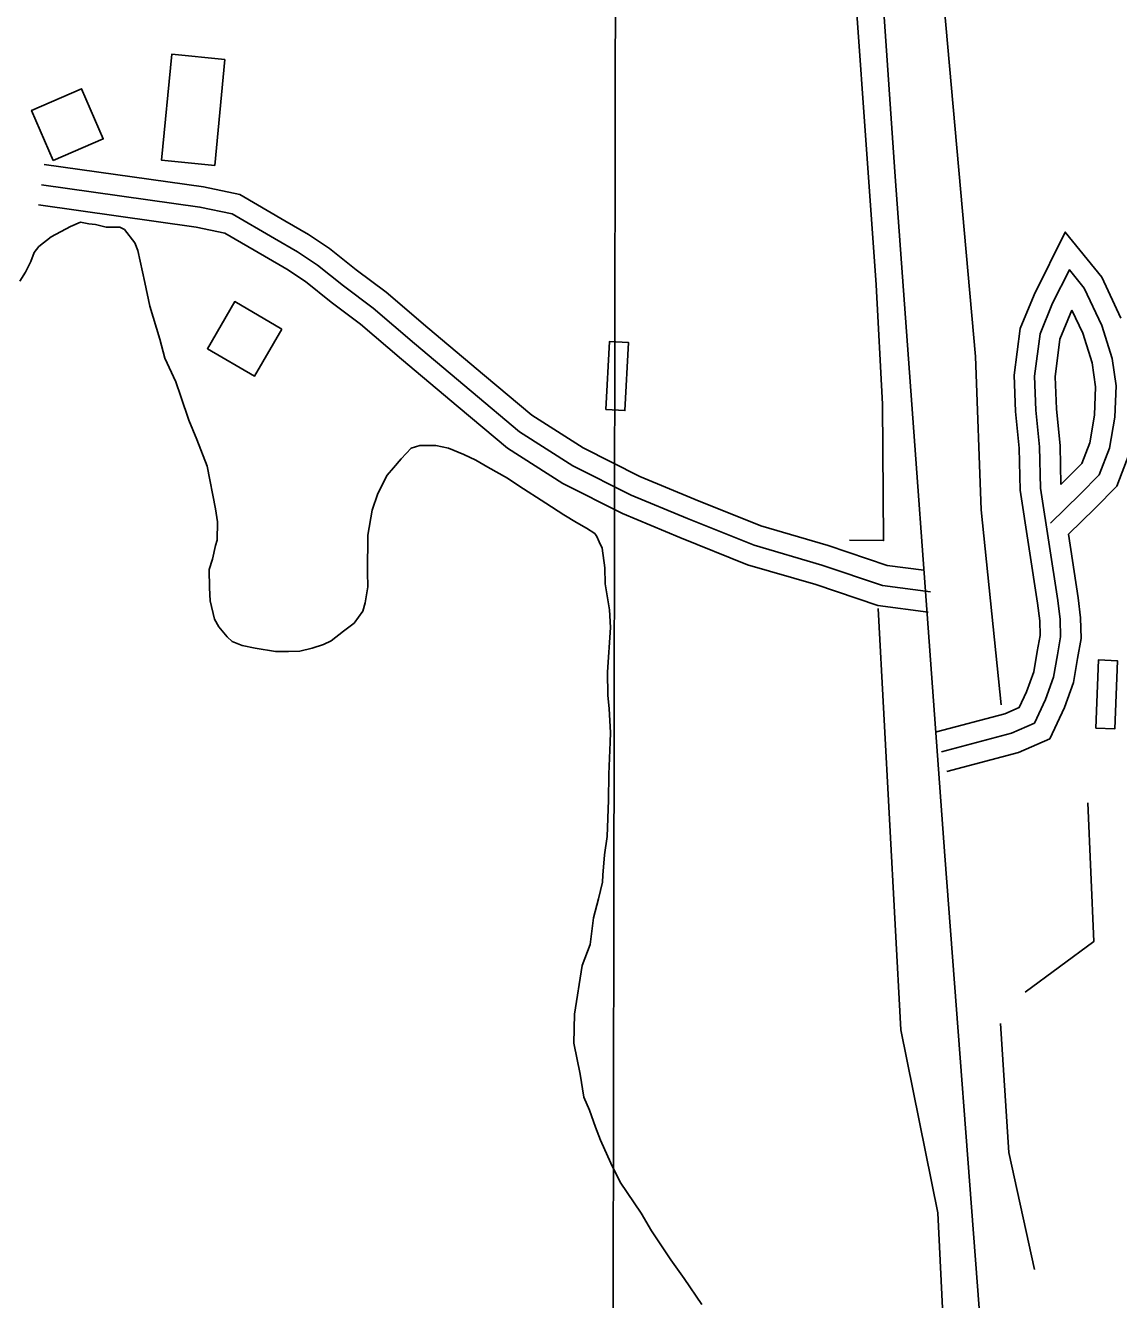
# Model space of a CAD drawing. Extents: x 3192986 to 3230865, y 867483 to 892886.
# Drawn here: x 3217695 to 3218496, y 888507 to 889442 of the extents above; entities that cross this region are included whole.
import ezdxf

# ---------------------------------------------------------------- set-up
doc = ezdxf.new("R2010")
doc.units = 0
for name, color, linetype in [('V-BLDG-OTLN', 7, 'Continuous'), ('V-GRID-MAJR', 7, 'Continuous'), ('V-ROAD-CNTR', 7, 'Continuous'), ('V-SITE-VEGE', 7, 'Continuous'), ('V-TOPO-SHOR', 7, 'Continuous')]:
    doc.layers.add(name, color=color, linetype=linetype)

msp = doc.modelspace()

# ---------------------------------------------------------------- linework, layer by layer
at = {"layer": 'V-BLDG-OTLN'}
for points in [[(3217840.943281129, 889417.0131383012), (3217833.471296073, 889339.3092937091), (3217794.471374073, 889343.0592862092), (3217801.943359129, 889420.7631308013)], [(3217714.947533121, 889342.8812865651), (3217751.671459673, 889358.737254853), (3217735.8154913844, 889395.4601814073), (3217699.092564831, 889379.604213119)], [(3217882.714197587, 889219.2795337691), (3217848.138266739, 889239.393493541), (3217828.0253069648, 889204.8185626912), (3217862.600237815, 889184.7046029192)], [(3218120.298722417, 889160.1706519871), (3218122.9707170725, 889210.099552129), (3218136.950689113, 889209.350553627), (3218134.278694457, 889159.4226534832)], [(3218479.7780034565, 888926.5611192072), (3218481.602999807, 888976.5270192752), (3218495.5939718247, 888976.0160202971), (3218493.767975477, 888926.0491202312)]]:
    msp.add_lwpolyline(points, close=True, dxfattribs=at)
at = {"layer": 'V-GRID-MAJR'}
msp.add_spline([(3218098.305, 872881.337), (3218108.882, 878940.914), (3218119.463, 885003.5750000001), (3218130.045, 891066.2810000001), (3218130.0500000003, 891069.3200000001)], degree=3, dxfattribs=at)
at = {"layer": 'V-ROAD-CNTR'}
for points in [[(3218295.7603714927, 889863.551245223), (3218332.4422981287, 889331.015310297), (3218368.908225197, 888833.0073063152), (3218395.666171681, 888481.7850087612)], [(3218353.581255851, 889042.3228876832), (3218326.7093095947, 889045.789880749), (3218283.287396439, 889060.4308514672), (3218234.0644948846, 889074.8308226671), (3218185.8105913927, 889094.131784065), (3218145.140672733, 889111.1197500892), (3218103.617755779, 889132.0837081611), (3218065.9158311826, 889156.083660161), (3218031.214900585, 889185.1686019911), (3217989.745983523, 889220.1485320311), (3217959.062044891, 889246.2914797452), (3217937.080088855, 889262.6954469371), (3217917.654127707, 889278.299415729), (3217902.147158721, 889288.5503952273), (3217884.917193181, 889298.656375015), (3217851.775259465, 889317.8623366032), (3217825.104312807, 889323.5103253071), (3217708.341546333, 889339.947292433)], [(3218358.5402459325, 889026.5579192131), (3218323.320316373, 889031.1029101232), (3218278.783405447, 889046.1198800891), (3218229.162504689, 889060.635851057), (3218180.134602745, 889080.2468118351), (3218138.861685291, 889097.4867773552), (3218096.191770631, 889119.0297342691), (3218057.0328489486, 889143.9566844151), (3218021.560919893, 889173.6876249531), (3217980.046002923, 889208.7065549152), (3217949.7030636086, 889234.5595032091), (3217927.895107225, 889250.8334706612), (3217908.802145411, 889266.1694399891), (3217894.211174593, 889275.8154206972), (3217877.362208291, 889285.697400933), (3217846.325270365, 889303.6833649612), (3217822.5023180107, 889308.728354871), (3217706.2505505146, 889325.0933221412)], [(3218356.620249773, 889011.680948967), (3218319.9313231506, 889016.4159394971), (3218274.279414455, 889031.8089087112), (3218224.260514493, 889046.440879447), (3218174.4586140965, 889066.3618396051), (3218132.582697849, 889083.853804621), (3218088.765785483, 889105.9757603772), (3218048.1498667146, 889131.8297086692), (3218011.906939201, 889162.2066479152), (3217970.346022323, 889197.2645777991), (3217940.344082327, 889222.8275266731), (3217918.710125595, 889238.971494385), (3217899.950163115, 889254.0394642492), (3217886.275190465, 889263.080446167), (3217869.8072234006, 889272.7384268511), (3217840.875281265, 889289.5043933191), (3217819.9003232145, 889293.9463844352), (3217704.159554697, 889310.2393518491)], [(3218362.747237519, 888923.7561248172), (3218412.9561371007, 888937.110098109), (3218423.509115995, 888941.7640888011), (3218428.951105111, 888953.2750657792), (3218434.1590946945, 888967.7330368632), (3218436.800089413, 888982.8480066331), (3218438.8600852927, 888994.609983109), (3218438.595085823, 889005.2129619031), (3218437.026088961, 889018.0959361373), (3218424.2421145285, 889101.1447700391), (3218423.478116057, 889131.8287086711), (3218420.837121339, 889158.739654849), (3218419.745123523, 889185.426601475), (3218424.171114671, 889219.6145330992), (3218434.3730942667, 889244.3834835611), (3218457.299048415, 889290.414391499), (3218484.057994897, 889257.177457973), (3218498.143966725, 889227.276517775)], [(3218366.602229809, 888909.2601538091), (3218417.940127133, 888922.9141265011), (3218434.6800936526, 888930.296111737), (3218442.819077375, 888947.514077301), (3218448.712065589, 888963.8710445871), (3218451.5760598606, 888980.2630118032), (3218453.8930552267, 888993.492985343), (3218453.572055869, 889006.3099597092), (3218451.887059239, 889020.1439320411), (3218439.213084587, 889102.4777673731), (3218438.460086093, 889132.748706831), (3218435.8070913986, 889159.7796527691), (3218434.785093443, 889184.765602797), (3218438.793085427, 889215.7285408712), (3218448.0390669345, 889238.1754959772), (3218460.292042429, 889262.777446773), (3218471.2510205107, 889249.1654739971), (3218484.149994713, 889221.7855287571), (3218491.798979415, 889197.703576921), (3218494.5769738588, 889177.5666171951), (3218493.7109755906, 889154.5596632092), (3218489.749983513, 889131.8427086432), (3218482.213998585, 889112.312747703), (3218468.310026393, 889098.2587758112), (3218446.426070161, 889076.9098185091)], [(3218454.148054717, 889105.271761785), (3218453.4420561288, 889133.6687049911), (3218450.7770614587, 889160.8196506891), (3218449.8250633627, 889184.1046041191), (3218453.415056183, 889211.8425486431), (3218462.203038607, 889233.1765059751)], [(3218462.203038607, 889233.1765059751), (3218470.156022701, 889216.2945397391), (3218477.115008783, 889194.384583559), (3218479.538003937, 889176.8176186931), (3218478.7600054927, 889156.137660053), (3218475.226012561, 889135.8697005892), (3218469.3470243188, 889120.6357310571), (3218454.148054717, 889105.271761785)], [(3218504.273954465, 889127.815716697), (3218495.080972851, 889103.989764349), (3218478.880005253, 889087.6147970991), (3218459.576043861, 889068.7818347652)], [(3218370.457222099, 888894.764182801), (3218422.9241171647, 888908.7181548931), (3218445.851071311, 888918.8281346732), (3218456.687049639, 888941.753088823), (3218463.265036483, 888960.0090523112), (3218466.352030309, 888977.6780169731), (3218468.926025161, 888992.3759875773), (3218468.5490259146, 889007.406957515), (3218466.7480295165, 889022.1919279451), (3218459.576043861, 889068.7818347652)]]:
    msp.add_lwpolyline(points, dxfattribs=at)
at = {"layer": 'V-SITE-VEGE'}
for p, q in [((3217713.4540000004, 889286.9279999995), (3217727.5340000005, 889294.5029999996)), ((3217727.5340000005, 889294.5029999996), (3217734.8430000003, 889297.7309999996)), ((3217734.8430000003, 889297.7309999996), (3217740.963, 889296.5079999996)), ((3217740.963, 889296.5079999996), (3217745.9720000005, 889295.8649999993)), ((3217745.9720000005, 889295.8649999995), (3217753.7570000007, 889294.0629999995)), ((3217753.7570000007, 889294.0629999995), (3217763.7980000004, 889293.8929999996)), ((3217763.7980000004, 889293.8929999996), (3217767.1180000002, 889292.1619999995)), ((3217767.1180000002, 889292.1619999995), (3217774.7670000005, 889282.5469999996)), ((3217704.4060000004, 889279.8229999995), (3217713.4540000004, 889286.9279999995)), ((3217774.7670000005, 889282.5469999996), (3217776.9050000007, 889276.9289999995)), ((3217698.6410000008, 889268.7599999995), (3217700.984, 889275.4179999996)), ((3217700.984, 889275.4179999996), (3217704.4060000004, 889279.8229999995)), ((3217776.9050000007, 889276.9289999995), (3217782.0930000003, 889253.4039999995)), ((3217694.6020000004, 889261.0139999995), (3217698.6410000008, 889268.7599999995)), ((3217690.5840000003, 889254.3869999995), (3217694.602, 889261.0139999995)), ((3217782.0930000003, 889253.4039999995), (3217785.7050000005, 889236.0429999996)), ((3217785.7050000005, 889236.0429999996), (3217793.1110000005, 889211.9219999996)), ((3217793.1110000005, 889211.9219999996), (3217796.7810000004, 889197.9089999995)), ((3217796.7810000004, 889197.9089999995), (3217804.858, 889180.4729999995)), ((3217804.858, 889180.4729999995), (3217808.5860000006, 889169.8069999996)), ((3217808.586, 889169.8069999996), (3217814.433, 889152.4089999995)), ((3217814.433, 889152.4089999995), (3217820.3330000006, 889138.3579999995)), ((3217820.3330000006, 889138.3579999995), (3217827.816, 889118.7009999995)), ((3217970.2120000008, 889124.1159999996), (3217977.5970000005, 889131.8059999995)), ((3217977.5970000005, 889131.8059999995), (3217983.77, 889133.9339999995)), ((3217983.77, 889133.9339999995), (3217995.4860000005, 889133.7349999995)), ((3217995.4860000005, 889133.7349999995), (3218004.9440000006, 889131.9019999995)), ((3218004.9440000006, 889131.9019999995), (3218016.026, 889127.2509999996)), ((3217964.5200000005, 889117.5149999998), (3217970.2120000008, 889124.1159999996)), ((3218016.026, 889127.2509999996), (3218024.8850000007, 889123.1959999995)), ((3218024.8850000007, 889123.1959999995), (3218033.7280000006, 889118.0249999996)), ((3217827.816, 889118.7009999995), (3217833.9850000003, 889087.3439999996)), ((3217953.0430000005, 889098.7349999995), (3217959.964, 889112.0099999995)), ((3217959.964, 889112.0099999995), (3217964.5200000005, 889117.5149999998)), ((3218033.7280000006, 889118.0249999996), (3218048.1010000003, 889109.9679999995)), ((3218048.1010000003, 889109.9679999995), (3218056.375, 889104.2499999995)), ((3218056.375, 889104.2499999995), (3218076.2530000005, 889091.6409999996)), ((3217948.931, 889086.5269999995), (3217953.0430000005, 889098.7349999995)), ((3217833.9850000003, 889087.3439999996), (3217835.4980000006, 889077.8309999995)), ((3217945.83, 889068.1619999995), (3217948.931, 889086.5269999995)), ((3218076.2530000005, 889091.6409999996), (3218089.504, 889083.0429999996)), ((3217835.4980000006, 889077.8309999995), (3217835.2730000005, 889064.4409999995)), ((3218089.504, 889083.0429999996), (3218098.894, 889077.3049999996)), ((3218098.894, 889077.3049999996), (3218106.0800000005, 889073.2779999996)), ((3217945.372, 889040.8239999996), (3217945.83, 889068.1619999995)), ((3218106.0800000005, 889073.2779999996), (3218112.151, 889069.2679999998)), ((3218112.151, 889069.2679999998), (3218113.7890000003, 889067.0089999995)), ((3218113.789, 889067.0089999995), (3218115.395, 889063.0749999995)), ((3217834.091, 889060.5559999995), (3217831.6910000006, 889050.5519999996)), ((3217835.273, 889064.4409999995), (3217834.091, 889060.5559999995)), ((3218115.395, 889063.0749999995), (3218117.5510000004, 889058.5759999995)), ((3218117.5510000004, 889058.5759999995), (3218119.5400000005, 889044.0329999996)), ((3217831.691, 889050.5519999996), (3217829.326, 889042.7789999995)), ((3217829.3260000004, 889042.7789999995), (3217829.6600000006, 889029.3789999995)), ((3217945.751, 889030.2169999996), (3217945.372, 889040.8239999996)), ((3218119.54, 889044.0329999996), (3218119.9, 889032.3079999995)), ((3217829.66, 889029.3789999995), (3217830.059, 889019.8869999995)), ((3217943.881, 889018.5269999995), (3217945.751, 889030.2169999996)), ((3218119.9, 889032.3079999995), (3218122.9270000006, 889013.2819999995)), ((3217830.059, 889019.8869999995), (3217833.18, 889006.4399999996)), ((3217942.103, 889012.4199999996), (3217943.881, 889018.5269999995)), ((3217935.818, 889003.5949999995), (3217942.103, 889012.4199999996)), ((3218122.9270000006, 889013.2819999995), (3218123.8280000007, 889000.4309999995)), ((3217833.18, 889006.4399999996), (3217836.4340000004, 889000.8079999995)), ((3217836.434, 889000.8079999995), (3217842.4490000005, 888993.4489999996)), ((3217927.9020000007, 888997.5899999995), (3217935.818, 889003.5949999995)), ((3218123.8280000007, 889000.4309999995), (3218121.6000000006, 888967.5419999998)), ((3217842.4490000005, 888993.4489999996), (3217846.298, 888990.0349999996)), ((3217913.2260000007, 888987.7929999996), (3217918.8520000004, 888990.4899999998)), ((3217918.8520000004, 888990.4899999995), (3217927.9020000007, 888997.5899999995)), ((3217846.298, 888990.0349999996), (3217853.504, 888987.1229999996)), ((3217853.504, 888987.1229999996), (3217862.96, 888985.2899999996)), ((3217862.96, 888985.2899999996), (3217877.9860000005, 888982.8059999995)), ((3217877.9860000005, 888982.8059999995), (3217887.4710000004, 888982.6439999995)), ((3217887.4710000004, 888982.6439999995), (3217895.8490000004, 888983.0639999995)), ((3217895.8490000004, 888983.0639999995), (3217904.8110000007, 888985.1449999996)), ((3217904.8110000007, 888985.1449999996), (3217913.2260000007, 888987.7929999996)), ((3218121.6, 888967.5419999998), (3218121.8760000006, 888950.7959999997)), ((3218121.8760000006, 888950.7959999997), (3218122.8230000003, 888940.7359999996)), ((3218122.8230000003, 888940.7359999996), (3218123.6480000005, 888923.4199999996)), ((3218123.525, 888916.1699999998), (3218122.573, 888892.7469999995)), ((3218123.648, 888923.4199999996), (3218123.525, 888916.1699999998)), ((3218122.573, 888892.7469999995), (3218122.253, 888873.7779999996)), ((3218122.2530000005, 888873.7779999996), (3218121.2460000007, 888847.0089999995)), ((3218121.2460000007, 888847.0089999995), (3218119.345, 888833.6479999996)), ((3218119.345, 888833.6479999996), (3218117.977, 888818.6029999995)), ((3218117.8910000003, 888813.5819999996), (3218114.897, 888801.3549999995)), ((3218117.977, 888818.6029999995), (3218117.8910000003, 888813.5819999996)), ((3218114.897, 888801.3549999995), (3218111.315, 888787.4629999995)), ((3218111.3150000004, 888787.4629999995), (3218108.7550000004, 888767.9749999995)), ((3218108.7550000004, 888767.9749999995), (3218102.9120000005, 888752.4469999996)), ((3218102.9120000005, 888752.4469999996), (3218097.29, 888716.8259999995)), ((3218097.29, 888716.8259999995), (3218096.934, 888695.6249999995)), ((3218096.934, 888695.6249999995), (3218101.568, 888672.6689999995)), ((3218101.568, 888672.6689999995), (3218104.075, 888655.8839999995)), ((3218104.075, 888655.8839999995), (3218108.38, 888646.3239999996)), ((3218108.38, 888646.3239999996), (3218112.6380000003, 888633.9739999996)), ((3218112.6380000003, 888633.9739999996), (3218116.382, 888624.4239999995)), ((3218116.382, 888624.4239999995), (3218123.91, 888607.5569999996)), ((3218123.9100000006, 888607.5569999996), (3218130.929, 888593.4849999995)), ((3218130.929, 888593.4849999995), (3218146.176, 888570.9079999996)), ((3218146.176, 888570.9079999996), (3218153.77, 888557.9439999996)), ((3218153.7700000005, 888557.9439999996), (3218167.9180000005, 888536.5019999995)), ((3218167.9180000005, 888536.5019999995), (3218177.734, 888522.9419999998)), ((3218177.734, 888522.9419999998), (3218190.8060000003, 888503.7479999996))]:
    msp.add_line(p, q, dxfattribs=at)
at = {"layer": 'V-TOPO-SHOR'}
for p, q in [((3218410.2851510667, 888943.7311541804), (3218395.61961847, 889086.6451337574)), ((3218369.784375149, 888451.5678787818), (3218363.814531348, 888571.1966674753))]:
    msp.add_line(p, q, dxfattribs=at)
for points in [[(3218355.976432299, 889595.6530655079), (3218391.364506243, 889199.1186353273), (3218395.61961847, 889086.6451337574)], [(3218296.7056099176, 889556.9701564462), (3218318.7070580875, 889251.5828303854), (3218323.206232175, 889164.0918182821)], [(3218323.206232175, 889164.0918182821), (3218324.0144482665, 889064.1444274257), (3218299.0319588, 889064.3884892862)], [(3218319.957397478, 889014.2143144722), (3218336.570589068, 888705.3103603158), (3218363.814531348, 888571.1966674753)], [(3218427.8571571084, 888732.9726943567), (3218478.1882288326, 888769.9583048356), (3218473.8285186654, 888871.7250252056)], [(3218434.792113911, 888529.4566866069), (3218415.9997985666, 888615.3026990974), (3218409.785892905, 888709.948998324)]]:
    msp.add_lwpolyline(points, dxfattribs=at)

doc.saveas('drawing.dxf')
